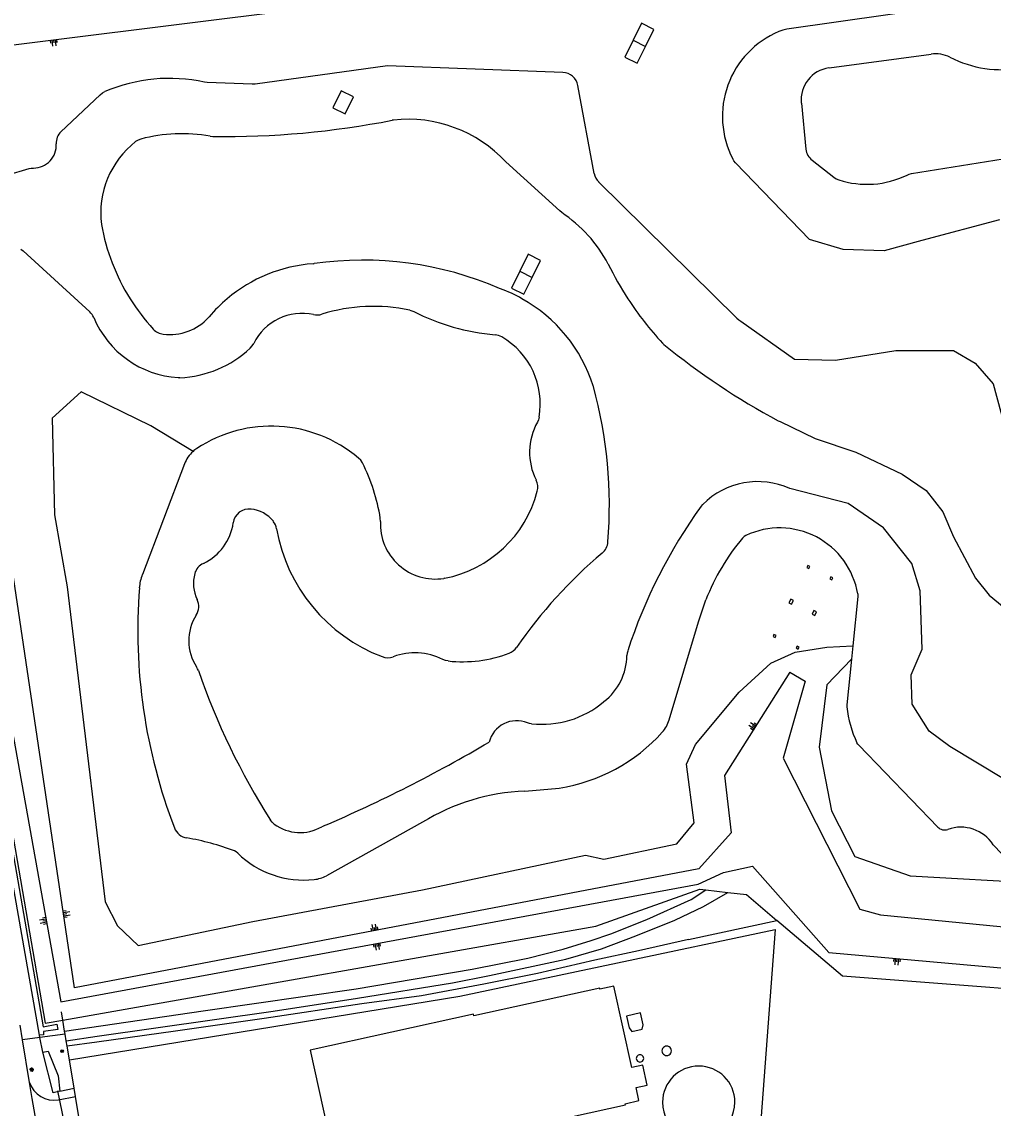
# Model space of a CAD drawing. Extents: x 130998 to 133001, y 398999 to 403002.
# Drawn here: x 132445.5 to 132747.7, y 401748.3 to 402086.1 of the extents above; entities that cross this region are included whole.
import ezdxf

# ---------------------------------------------------------------- set-up
doc = ezdxf.new("R2010")
doc.units = 0
for name, color, linetype in [('gg-afsc-hekwerk', 7, 'Continuous'), ('gg-bbg-bijgebouw', 7, 'Continuous'), ('gg-bbg-hoogspanningsmast', 7, 'Continuous'), ('gg-bbg-opslagtank', 7, 'Continuous'), ('gg-knt-BGT kruinlijn', 7, 'Continuous'), ('gg-knt-bovenkant onderkant talud', 7, 'Continuous'), ('gg-knt-onverhard', 7, 'Continuous'), ('gg-knt-verharding', 7, 'Continuous'), ('gg-kntw-bovenkant insteek waterloop', 7, 'Continuous'), ('gg-kntw-greppel-droge sloot', 7, 'Continuous'), ('gg-kwrk-duiker nz buis', 7, 'Continuous'), ('gt-bbg-plantopografie pand', 7, 'Continuous'), ('gt-bbg-plantopografie tussenscheiding', 7, 'Continuous'), ('gt-grn-groengrens', 7, 'Continuous'), ('gt-symb-boom', 7, 'Continuous'), ('gt-symb-lichtmast', 7, 'Continuous'), ('gt-symb-talud symbool', 7, 'Continuous')]:
    doc.layers.add(name, color=color, linetype=linetype)

# ---------------------------------------------------------------- blocks, each defined once
blk = doc.blocks.new('gt0-TALUD_1')
at = {"layer": 'gt-symb-talud symbool'}
for p, q in [((-1, -1), (-1, 0)), ((-0.5, -2), (-0.5, 0)), ((0, -1), (0, 0)), ((0.5, -2), (0.5, 0)), ((1, -1), (1, 0))]:
    blk.add_line(p, q, dxfattribs=at)
blk = doc.blocks.new('gt0-LMAST')
at = {"layer": 'gt-symb-lichtmast'}
for p, q in [((-0.18, 0.17), (-0.45, 0.44)), ((-0.01, 0.25), (-0.01, 0.62)), ((0.17, 0.17), (0.44, 0.44)), ((-0.26, 0), (-0.63, 0)), ((-0.18, -0.18), (-0.45, -0.45)), ((-0.01, -0.25), (-0.01, -0.63)), ((0.44, -0.45), (0.17, -0.18)), ((0.24, 0), (0.62, 0))]:
    blk.add_line(p, q, dxfattribs=at)
blk.add_circle((-0.01, 0), 0.25, dxfattribs=at)
blk = doc.blocks.new('gt0-BOOM')
at = {"layer": 'gt-symb-boom'}
for radius in [0.4, 0.2]:
    blk.add_circle((0, 0), radius, dxfattribs=at)

msp = doc.modelspace()

# ---------------------------------------------------------------- linework, layer by layer
at = {"layer": 'gg-afsc-hekwerk'}
for p, q in [((132458.32, 401775.67), (132457.89, 401778.24)), ((132458.89, 401772.26), (132458.32, 401775.67)), ((132459.05, 401771.31), (132458.89, 401772.26)), ((132459.39, 401769.24), (132459.05, 401771.31)), ((132459.67, 401767.58), (132459.39, 401769.24)), ((132460.37, 401763.37), (132459.67, 401767.58)), ((132461.85, 401754.5), (132460.37, 401763.37)), ((132462.28, 401751.96), (132461.85, 401754.5)), ((132463.32, 401745.68), (132462.28, 401751.96))]:
    msp.add_line(p, q, dxfattribs=at)
msp.add_lwpolyline([(132460.37, 401763.37), (132581.83, 401783.16), (132679.85, 401803.85), (132669.25, 401661.59), (132662.05, 401566.9), (132636.36, 401555.8)], dxfattribs=at)
at = {"layer": 'gg-bbg-bijgebouw'}
for points in [[(132544.85, 401722.64), (132587.5, 401732.03), (132607.08, 401736.32), (132605.53, 401743.27), (132633.29, 401749.41), (132633.22, 401749.72), (132637.49, 401750.74), (132636.62, 401754.72), (132640.12, 401755.44), (132638.77, 401761.69), (132635.27, 401760.93), (132629.69, 401786.27), (132625.39, 401785.36), (132625.33, 401785.65), (132586.17, 401777.01), (132586.05, 401777.56), (132535.26, 401766.33), (132544.85, 401722.64)], [(132638.48, 401772.85), (132638.85, 401774.19), (132638.03, 401777.93), (132633.65, 401776.94), (132634.48, 401773.25), (132635.36, 401772.2), (132638.48, 401772.85)]]:
    msp.add_lwpolyline(points, dxfattribs=at)
for start, end in [(0.0102, 180.0051), (180.0051, 0.0102)]:
    msp.add_arc((132656.11, 401750.17), 11.25, start, end, dxfattribs=at)
at = {"layer": 'gg-bbg-hoogspanningsmast'}
for points in [[(132690.34, 401916.15), (132690.64, 401916.75), (132690, 401917.06), (132689.7, 401916.46), (132690.34, 401916.15)], [(132697.54, 401912.58), (132697.83, 401913.18), (132697.2, 401913.49), (132696.9, 401912.89), (132697.54, 401912.58)], [(132685.01, 401905.02), (132685.58, 401906.17), (132684.75, 401906.58), (132684.18, 401905.43), (132685.01, 401905.02)], [(132692.18, 401901.47), (132692.75, 401902.61), (132691.92, 401903.02), (132691.35, 401901.88), (132692.18, 401901.47)], [(132679.86, 401894.66), (132680.16, 401895.26), (132679.52, 401895.58), (132679.22, 401894.98), (132679.86, 401894.66)], [(132687.08, 401891.08), (132687.38, 401891.68), (132686.75, 401892), (132686.45, 401891.4), (132687.08, 401891.08)]]:
    msp.add_lwpolyline(points, dxfattribs=at)
at = {"layer": 'gg-bbg-opslagtank'}
for centre, radius, start, end in [((132646.16, 401766.14), 1.47, 0.0389, 180.039), ((132646.16, 401766.14), 1.47, 180.039, 0.039), ((132637.84, 401763.79), 1.15, 0.0749, 180.075), ((132637.84, 401763.79), 1.15, 180.075, 0.075)]:
    msp.add_arc(centre, radius, start, end, dxfattribs=at)
at = {"layer": 'gg-knt-BGT kruinlijn'}
msp.add_line((132684.45, 401883.91), (132689.27, 401881.08), dxfattribs=at)
for points in [[(132436.4, 401957.31), (132418.72, 402075.9), (132569.36, 402094.83), (132597.13, 402089.23), (132609.71, 402089.79), (132956.11, 402135.38), (132997.61, 402129), (133000, 402127.03)], [(132426.43, 401955.56), (132457.66, 401781.4), (132655.93, 401817.93), (132663.79, 401821.58), (132672.85, 401823.52), (132696.57, 401796.77), (132795.45, 401787.91), (132840.33, 401765.02), (132839.63, 401759.15), (132848.06, 401751.54)], [(132684.45, 401883.91), (132664.12, 401851.73), (132666.21, 401833.98), (132656.16, 401822.75), (132461.98, 401785.7), (132436.4, 401957.31)], [(132689.27, 401881.08), (132682.37, 401857.18), (132706.27, 401810.18), (132712.61, 401808.43), (132808.33, 401799.1), (132858.59, 401771.31), (132905.41, 401739.19), (132922.24, 401706.3), (132919.2, 401625.48), (132970.7, 401610.61)]]:
    msp.add_lwpolyline(points, dxfattribs=at)
at = {"layer": 'gg-knt-bovenkant onderkant talud'}
for p, q in [((132626.59, 401825.79), (132649.32, 401830.5)), ((132658.37, 401816.21), (132665.17, 401815.42)), ((132665.17, 401815.42), (132670.93, 401814.75)), ((132670.93, 401814.75), (132680.45, 401806.69)), ((132652.98, 401800.72), (132680.45, 401806.69)), ((132468.93, 401768.86), (132459.67, 401767.58))]:
    msp.add_line(p, q, dxfattribs=at)
for points in [[(132413.98, 402000), (132452.88, 401774.71), (132458.32, 401775.67)], [(132498.83, 401952.52), (132485.7, 401960.44), (132464.05, 401971.03), (132454.98, 401962.86), (132455.69, 401932.82), (132459.67, 401910.45), (132462.69, 401885.45), (132471.5, 401812.52), (132475.33, 401805.01), (132481.77, 401798.86), (132517.42, 401806.32), (132570.19, 401816.19), (132620.9, 401826.98), (132626.59, 401825.79)], [(132649.32, 401830.5), (132654.73, 401837.08), (132652.32, 401855.33), (132655.14, 401861.38), (132668.73, 401877.71), (132678.5, 401886.68), (132686.11, 401890.1), (132695.95, 401891.66), (132704.05, 401892.03)], [(132703.64, 401887.96), (132695.96, 401879.91), (132693.54, 401860.55), (132697.37, 401840.8), (132704.72, 401826.59), (132721.84, 401820.54), (132762.45, 401818.24), (132791.06, 401816.63), (132806.87, 401813.41), (132824.09, 401806.96), (132842.85, 401797.18), (132880.41, 401773.29), (132903.63, 401757.2), (132914.76, 401747.04)], [(132458.32, 401775.67), (132624.1, 401804.92), (132656.48, 401816.43), (132658.37, 401816.21)], [(132848.06, 401751.54), (132846.27, 401749), (132831.56, 401764.43), (132795.08, 401782.09), (132700.88, 401789.41), (132680.45, 401806.69)], [(132652.98, 401800.72), (132637.38, 401797.27), (132623.83, 401794.38), (132605.95, 401790.18), (132589.3, 401786.83), (132569.89, 401783.2), (132551.32, 401780.76), (132520.96, 401776.21), (132493.39, 401772.25), (132468.93, 401768.86)]]:
    msp.add_lwpolyline(points, dxfattribs=at)
at = {"layer": 'gg-knt-onverhard'}
for p, q in [((132458.89, 401772.26), (132501.94, 401778.55)), ((132459.39, 401769.24), (132469, 401770.68))]:
    msp.add_line(p, q, dxfattribs=at)
for points in [[(132613.96, 401797.76), (132622.71, 401800.41), (132628.78, 401802.55), (132639.94, 401806.97), (132653.76, 401813.19), (132658.37, 401816.21)], [(132625.84, 401797.9), (132636.51, 401801.87), (132648.7, 401806.73), (132657.58, 401811.05), (132665.17, 401815.42)], [(132469, 401770.68), (132523.73, 401778.52), (132549.96, 401782.52), (132579.48, 401787.28), (132591.04, 401789.58), (132614.8, 401794.63), (132625.84, 401797.9)], [(132501.94, 401778.55), (132549.52, 401785.44), (132585.66, 401791.57), (132602.97, 401794.94), (132613.96, 401797.76)]]:
    msp.add_lwpolyline(points, dxfattribs=at)
at = {"layer": 'gg-knt-verharding'}
for p, q in [((132445.79, 401769.57), (132445.05, 401774.08)), ((132447.97, 401756.34), (132445.79, 401769.57)), ((132456.95, 401750.93), (132462.28, 401751.96))]:
    msp.add_line(p, q, dxfattribs=at)
msp.add_lwpolyline([(132451.26, 401737.56), (132450.85, 401739.64), (132448.8, 401751.29), (132447.97, 401756.34)], dxfattribs=at)
msp.add_arc((132455.6, 401758.84), 8.03, 198.189, 279.6736, dxfattribs=at)
at = {"layer": 'gg-kntw-bovenkant insteek waterloop'}
for p, q in [((132696.64, 402071.74), (132728.38, 402076.05)), ((132623.59, 402038.95), (132618.55, 402066.28)), ((132688.03, 402060.84), (132689.47, 402046.49)), ((132561.17, 402055.55), (132560.74, 402055.49)), ((132504.12, 402050.49), (132504.96, 402050.41)), ((132536.14, 402010.89), (132536.48, 402010.92)), ((132627.99, 402010.78), (132628, 402010.75)), ((132594.42, 402003.08), (132594.19, 402003.17)), ((132451.07, 401771.02), (132410.74, 402000)), ((132503.83, 401994.38), (132503.71, 401994.24)), ((132644.81, 401986.18), (132645.22, 401985.8)), ((132494.22, 401975.45), (132494.74, 401975.45)), ((132623.37, 401972.7), (132623.32, 401972.86)), ((132680.85, 401962.05), (132681.43, 401961.79)), ((132496.16, 401948.63), (132483.06, 401914.26)), ((132656.88, 401935.44), (132657.38, 401936.03)), ((132557.11, 401930.76), (132557.06, 401931.74)), ((132577.04, 401913.08), (132576.86, 401913.05)), ((132704.05, 401892.03), (132703.64, 401887.96)), ((132626.65, 401874.77), (132626.5, 401874.64)), ((132602, 401846.93), (132612.72, 401847.83)), ((132539.37, 401836.05), (132538.86, 401835.8)), ((132570.21, 401837.25), (132540.29, 401820.61))]:
    msp.add_line(p, q, dxfattribs=at)
for points in [[(132747.08, 402092.87), (132683.5, 402083.75), (132682.25, 402083.48), (132681.04, 402083.06)], [(132613.8, 402070.37), (132559.31, 402072.35), (132518.14, 402066.69), (132517.26, 402066.65), (132503.27, 402067.2), (132502.4, 402067.31)], [(132457.73, 402051.93), (132469.95, 402063.42), (132470.64, 402063.97), (132471.41, 402064.38)], [(132482.6, 402049.64), (132481.75, 402049.33), (132480.98, 402048.87)], [(132613.49, 402026.79), (132612.87, 402027.28), (132596.13, 402042.53)], [(132690.52, 402018.42), (132667.52, 402042.29), (132667.06, 402042.84), (132666.68, 402043.47)], [(132691.38, 402043.04), (132698.17, 402037.77), (132698.89, 402037.3), (132699.68, 402036.96)], [(132720.91, 402038.44), (132721.6, 402038.72), (132722.32, 402038.89), (132756, 402044.27), (132758.27, 402044.58), (132758.72, 402044.59)], [(132440.88, 402038.42), (132447.83, 402040.43), (132448.52, 402040.58), (132449.23, 402040.63)], [(132624.99, 402036.3), (132667.95, 401993.92), (132668.57, 401993.4), (132669.26, 401992.99), (132685.88, 401981.18)], [(132749.62, 402024.52), (132725.51, 402018.05), (132713.83, 402014.92), (132701.08, 402015.28), (132690.52, 402018.42)], [(132445.29, 402015.36), (132445.94, 402014.86), (132466.7, 401995.91)], [(132412.81, 402000), (132452.19, 401773.65), (132456.48, 401774.41), (132456.76, 401772.83), (132452.29, 401772.18), (132452.31, 401771.13), (132451.07, 401771.02)], [(132566.26, 401996.42), (132566.87, 401996.24), (132567.47, 401995.99)], [(132516.64, 401984.63), (132517.24, 401985.31), (132517.71, 401986.08)], [(132685.88, 401981.18), (132698.64, 401980.87), (132717.42, 401983.85), (132727.78, 401983.85), (132735.37, 401983.85), (132742.15, 401979.94), (132747.69, 401973.58), (132754.14, 401949.81)], [(132606.49, 401963.17), (132606.28, 401962.36), (132605.93, 401961.59)], [(132681.43, 401961.79), (132692.29, 401956.49), (132705.02, 401952.29), (132719.38, 401945.41), (132726.88, 401940.37), (132732.01, 401933.7), (132735.39, 401926), (132742.17, 401913.16), (132746.49, 401907.8), (132751.07, 401903.99), (132759.69, 401899.41), (132768.49, 401895.66), (132780.04, 401894.89), (132789.54, 401895.01), (132799.29, 401901.86), (132803.63, 401907.67), (132808.49, 401917.24), (132812.64, 401930.97), (132818.8, 401945.14), (132817.49, 401953.35)], [(132551.5, 401948.92), (132550.97, 401949.75), (132550.28, 401950.46)], [(132842.17, 401895.79), (132836.25, 401886.81), (132828.14, 401880.55), (132814.9, 401873.16), (132800.23, 401866.92), (132779.35, 401855.36), (132765.59, 401849.27), (132760.08, 401848.16), (132750.93, 401850.68), (132734.21, 401860.77), (132727.83, 401865.54), (132722.5, 401873.98), (132722.2, 401883.08), (132725.59, 401891.06), (132724.97, 401909.14), (132722.4, 401917.66), (132713.61, 401928.74), (132702.63, 401936.34), (132684.45, 401940.95)], [(132670.77, 401926.37), (132670.22, 401926.03), (132669.76, 401925.59)], [(132705.58, 401908.19), (132705.62, 401907.79), (132705.61, 401907.39), (132704.05, 401892.03)], [(132646.91, 401869.04), (132656.03, 401899.55), (132658.34, 401906.38)], [(132634.02, 401890.46), (132633.85, 401889.76), (132633.79, 401889.05)], [(132578.18, 401887.36), (132577.32, 401887.53), (132576.5, 401887.85)], [(132703.64, 401887.96), (132702.19, 401873.69), (132702.19, 401873.08)], [(132500.48, 401884.4), (132500.24, 401884.97), (132499.93, 401885.51)], [(132604.14, 401867.85), (132603.48, 401867.97), (132602.84, 401868.17)], [(132730.45, 401835.74), (132705.88, 401861.15), (132705.58, 401861.53), (132705.33, 401861.95)], [(132524.09, 401836.66), (132523.44, 401837.23), (132522.89, 401837.91)], [(132756.94, 401820.99), (132756.31, 401821.29), (132755.78, 401821.73), (132748.08, 401829.78), (132747.73, 401830.22)], [(132512.73, 401827.61), (132512.24, 401828.01), (132511.68, 401828.29)]]:
    msp.add_lwpolyline(points, dxfattribs=at)
for centre, radius, start, end in [((132692.17, 402056.62), 28.69, 112.8354, 207.2972), ((132729.72, 402066.15), 9.99, 63.0511, 97.7461), ((132750.36, 402106.76), 35.56, 243.0673, 279.9962), ((132613.64, 402065.37), 5, 10.4343, 88.1272), ((132697.98, 402061.83), 10, 97.74, 185.7083), ((132491.5, 402017.28), 51.21, 77.7099, 113.0992), ((132565.65, 402014.15), 41.64, 42.9597, 96.1892), ((132508.24, 402323.61), 273.22, 269.3118, 281.0799), ((132461.27, 402048.4), 5, 135.1128, 183.4014), ((132498.36, 402026.6), 28.25, 127.9716, 187.1737), ((132495.27, 402002), 49.3, 79.6588, 104.8876), ((132449.23, 402047.69), 7.06, 269.9534, 3.4211), ((132694.44, 402046.99), 5, 185.7081, 232.1528), ((132628.51, 402039.86), 5, 190.4537, 225.3905), ((132708.47, 402063.86), 28.3, 251.8981, 296.0775), ((132589.05, 401990.08), 44.1, 27.9974, 56.3469), ((132534.18, 402034.49), 64.86, 190.1347, 212.1219), ((132551.65, 401905.15), 106.85, 66.5386, 98.16), ((132539.54, 401964.35), 46.65, 94.1736, 130.1803), ((132719.34, 402055.19), 101.58, 205.9416, 212.9104), ((132578.06, 401958.48), 47.51, 60.9346, 69.85), ((132534.24, 402034.54), 64.94, 212.1319, 222.6477), ((132539.6, 401964.29), 46.74, 130.1874, 139.935), ((132578.07, 401958.51), 47.47, 17.5928, 60.9266), ((132719.36, 402055.22), 101.6, 212.9195, 222.7994), ((132463.33, 401992.22), 4.99, 22.7337, 47.6299), ((132532.73, 401978.73), 16.72, 77.6356, 153.9111), ((132537.38, 401999.96), 5.01, 257.6628, 287.2988), ((132554.93, 401943.79), 53.83, 77.8555, 107.3585), ((132598.65, 402057.39), 68.87, 243.074, 265.0897), ((132496.15, 402005.99), 30.6, 202.7656, 266.382), ((132491.55, 402005.25), 16.4, 262.9704, 317.8347), ((132490.15, 401993.93), 5, 222.6641, 262.9864), ((132592.33, 401983.78), 5.01, 59.9228, 85.0525), ((132582.76, 401967.28), 24.08, 350.1564, 59.899), ((132493.34, 402009.47), 34.06, 272.3613, 313.1639), ((132787.46, 402160.56), 225.33, 230.8559, 241.761), ((132486.23, 401935.53), 142.09, 355.5045, 15.1622), ((132622.75, 401952.24), 19.25, 150.9165, 206.5573), ((132523.16, 401918.35), 42.03, 49.8181, 123.454), ((132505.51, 401945.07), 10.01, 131.9042, 159.1301), ((132505.53, 401945.04), 10.04, 123.4785, 131.882), ((132501.26, 401923.17), 56.46, 8.7345, 27.1338), ((132601.06, 401941.39), 5, 345.4186, 26.567), ((132674.44, 401919.1), 24.03, 65.3866, 135.2171), ((132570.04, 401949.47), 37.06, 280.8855, 345.407), ((132516.28, 401929.63), 5, 83.4268, 172.1938), ((132515.66, 401924.2), 10.47, 38.9298, 83.4258), ((132787.94, 401840.52), 161.82, 144.0842, 162.0218), ((132519.92, 401927.63), 4.99, 9.8283, 38.9766), ((132574.22, 401929.97), 17.13, 177.3749, 278.8662), ((132495.11, 401932.53), 16.37, 295.1208, 352.1888), ((132576.13, 401937.37), 52.06, 189.8304, 249.1781), ((132681.29, 401904.09), 24.64, 9.5878, 115.2592), ((132622.89, 401924.74), 5, 310.0735, 356.1014), ((132722.33, 401881.34), 68.71, 139.9079, 158.6305), ((132721.85, 401807.16), 148.68, 130.087, 145.3958), ((132504.18, 401913.19), 5, 115.0949, 164.5322), ((132497.09, 401908.91), 15.02, 159.1484, 175.5826), ((132510.41, 401911.46), 11.46, 164.5396, 205.8865), ((132652.58, 401896.93), 170.96, 175.5938, 201.0682), ((132495.6, 401904.28), 5, 327.4455, 25.9098), ((132512.27, 401893.64), 14.77, 147.4409, 213.3859), ((132595.36, 401894.44), 5, 290.66, 325.3999), ((132559.4, 401893.38), 4.99, 249.1493, 290.0964), ((132567.82, 401870.35), 19.53, 63.6297, 110.0734), ((132582.63, 401928.15), 41.03, 263.7731, 290.6853), ((132615.36, 401889.33), 18.43, 307.7778, 359.1178), ((132712.5, 401957.96), 224.42, 199.1333, 212.3396), ((132607.37, 401897.4), 29.73, 263.7504, 310.0435), ((132736.09, 401876.63), 34.08, 185.9801, 205.5132), ((132599.55, 401859.86), 8.93, 68.4003, 165.0792), ((132637.34, 401871.9), 9.99, 318.0161, 343.3539), ((132604.24, 401901.65), 54.49, 278.9457, 318.0389), ((132365.99, 402242.29), 441.69, 293.1136, 300.6143), ((132604.76, 401780.83), 66.16, 92.3835, 121.4741), ((132532.14, 401847.61), 13.6, 233.713, 299.6546), ((132497.71, 401837.27), 5, 201.0824, 260.3567), ((132732.6, 401837.82), 3, 224.0472, 289.5989), ((132737.65, 401823.67), 12.02, 32.9933, 109.6287), ((132483.8, 401755.46), 77.99, 69.0495, 80.3492), ((132533.31, 401848.71), 29.48, 225.7119, 276.243), ((132535.43, 401829.35), 10, 276.2362, 299.0778)]:
    msp.add_arc(centre, radius, start, end, dxfattribs=at)
at = {"layer": 'gg-kntw-greppel-droge sloot'}
for points in [[(132452.09, 401765.7), (132453.81, 401766.04), (132456.83, 401758.38), (132457.44, 401753.65)], [(132457.44, 401753.65), (132455.31, 401753.11), (132452.09, 401765.7)]]:
    msp.add_lwpolyline(points, dxfattribs=at)
at = {"layer": 'gg-kwrk-duiker nz buis'}
msp.add_line((132456.68, 401753.76), (132459.55, 401739.96), dxfattribs=at)
at = {"layer": 'gt-bbg-plantopografie pand'}
for points in [[(132639.55, 402078.45), (132642.15, 402083.73), (132638.3, 402085.62), (132635.71, 402080.34)], [(132635.71, 402080.34), (132633.12, 402075.06), (132636.96, 402073.18), (132639.55, 402078.45)], [(132544.86, 402064.66), (132542.27, 402059.38), (132546.11, 402057.49), (132548.7, 402062.77), (132544.86, 402064.66)], [(132604.3, 402006.64), (132606.89, 402011.92), (132603.05, 402013.81), (132600.46, 402008.53)], [(132600.46, 402008.53), (132597.87, 402003.25), (132601.71, 402001.36), (132604.3, 402006.64)]]:
    msp.add_lwpolyline(points, dxfattribs=at)
at = {"layer": 'gt-bbg-plantopografie tussenscheiding'}
for p, q in [((132635.71, 402080.34), (132639.55, 402078.45)), ((132600.46, 402008.53), (132604.3, 402006.64))]:
    msp.add_line(p, q, dxfattribs=at)
at = {"layer": 'gt-grn-groengrens'}
for p, q in [((132451.21, 401770.28), (132445.79, 401769.57)), ((132451.21, 401770.28), (132451.07, 401771.02)), ((132459.05, 401771.31), (132451.21, 401770.28)), ((132452.09, 401765.7), (132451.21, 401770.28)), ((132457.44, 401753.65), (132461.85, 401754.5))]:
    msp.add_line(p, q, dxfattribs=at)

# ---------------------------------------------------------------- block references
at = {"layer": 'gt-symb-boom'}
msp.add_blockref('gt0-BOOM', (132458.09, 401766.04), dxfattribs=at)
at = {"layer": 'gt-symb-lichtmast', "rotation": -90.00000000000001}
msp.add_blockref('gt0-LMAST', (132448.64, 401760.29), dxfattribs=at)
at = {"layer": 'gt-symb-talud symbool'}
for p, xscale, yscale, rotation in [((132455.5, 402080.53), 0.9998444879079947, 0.9998444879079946, 7.181878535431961), ((132673.63, 401866.79), 0.999590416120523, 0.9995904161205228, -122.29094835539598), ((132458.57, 401808.56), 0.9998649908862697, 0.9998649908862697, 98.45426172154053), ((132453.12, 401806.7), 0.9996159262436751, 0.9996159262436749, -79.85920685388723), ((132555.33, 401803.51), 0.9996464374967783, 0.9996464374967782, -169.21838326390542), ((132555.99, 401799.52), 0.9995248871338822, 0.9995248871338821, 10.433024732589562), ((132717.86, 401794.86), 0.9999684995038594, 0.9999684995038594, -5.106241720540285)]:
    msp.add_blockref('gt0-TALUD_1', p, dxfattribs=dict(at, xscale=xscale, yscale=yscale, rotation=rotation))

doc.saveas('drawing.dxf')
